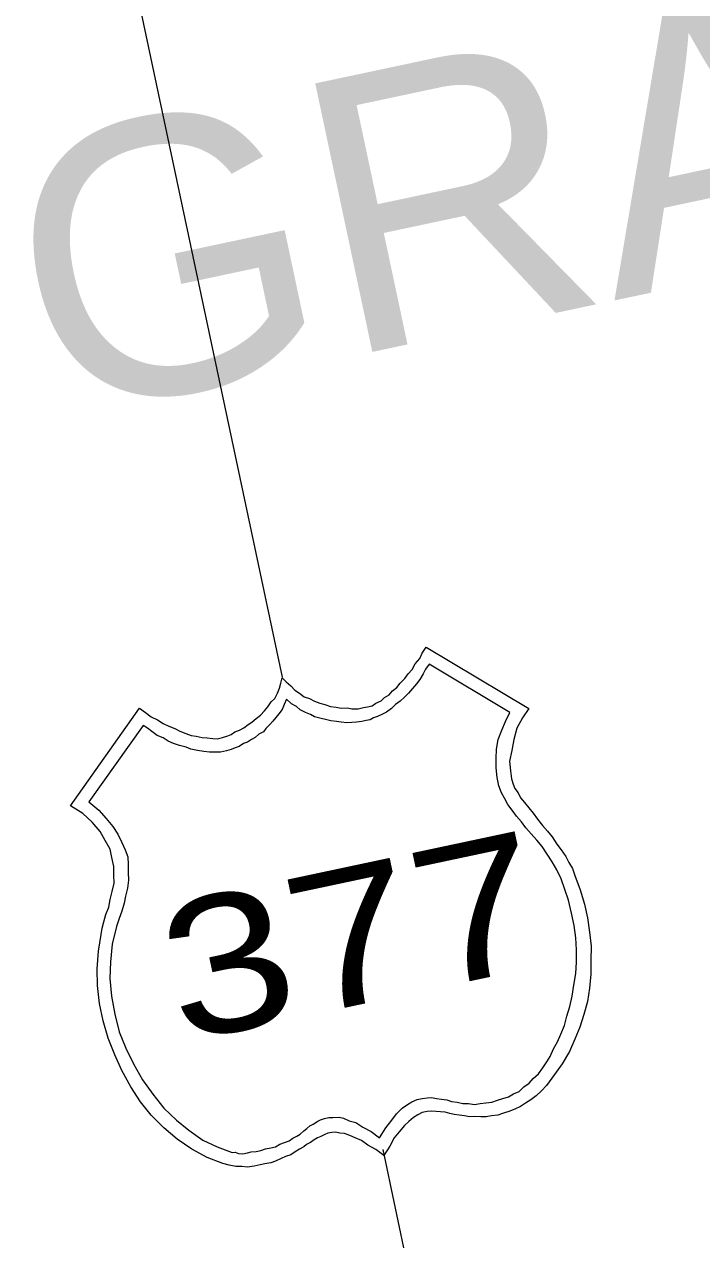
# Model space of a CAD drawing. Extents: x 2357218 to 2371708, y 6973728 to 6980157.
# Drawn here: x 2357497.7 to 2357522.89, y 6974746.78 to 6974791.99 of the extents above; entities that cross this region are included whole.
import ezdxf

# ---------------------------------------------------------------- set-up
doc = ezdxf.new("R2010")
doc.units = 0
doc.header["$LTSCALE"] = 2
doc.layers.add('62', color=7, linetype='Continuous', lineweight=13)
doc.layers.add('63', color=7, linetype='Continuous', lineweight=13)

msp = doc.modelspace()

# ---------------------------------------------------------------- linework, layer by layer
at = {"layer": '62'}
for p, q in [((2357507.307, 6974767.707), (2357500.903, 6974797.836)), ((2357520.159, 6974707.242), (2357511.041, 6974750.139))]:
    msp.add_line(p, q, dxfattribs=at)
for points in [[(2357499.419, 6974762.921), (2357501.985, 6974766.552), (2357502.203, 6974766.391), (2357502.419, 6974766.228), (2357502.652, 6974766.117), (2357502.865, 6974765.979), (2357503.07, 6974765.882), (2357503.297, 6974765.793), (2357503.48, 6974765.695), (2357503.705, 6974765.605), (2357503.905, 6974765.531), (2357504.095, 6974765.504), (2357504.311, 6974765.457), (2357504.497, 6974765.449), (2357504.708, 6974765.426), (2357504.872, 6974765.415), (2357505.072, 6974765.457), (2357505.265, 6974765.52), (2357505.393, 6974765.572), (2357505.532, 6974765.669), (2357505.703, 6974765.73), (2357505.869, 6974765.813), (2357506.027, 6974765.938), (2357506.167, 6974766.036), (2357506.325, 6974766.162), (2357506.482, 6974766.287), (2357506.63, 6974766.457), (2357506.759, 6974766.599), (2357506.881, 6974766.786), (2357507.019, 6974766.905), (2357507.111, 6974767.109), (2357507.189, 6974767.29), (2357507.24, 6974767.485), (2357507.29, 6974767.679), (2357507.439, 6974767.527), (2357507.606, 6974767.379), (2357507.755, 6974767.223), (2357507.94, 6974767.103), (2357508.104, 6974766.977), (2357508.307, 6974766.905), (2357508.488, 6974766.806), (2357508.688, 6974766.732), (2357508.882, 6974766.684), (2357509.082, 6974766.61), (2357509.293, 6974766.585), (2357509.484, 6974766.556), (2357509.714, 6974766.56), (2357509.883, 6974766.527), (2357510.111, 6974766.528), (2357510.311, 6974766.571), (2357510.463, 6974766.603), (2357510.639, 6974766.64), (2357510.778, 6974766.739), (2357510.968, 6974766.827), (2357511.101, 6974766.949), (2357511.266, 6974767.052), (2357511.397, 6974767.194), (2357511.552, 6974767.319), (2357511.681, 6974767.484), (2357511.85, 6974767.658), (2357511.977, 6974767.823), (2357512.125, 6974767.993), (2357512.24, 6974768.201), (2357512.406, 6974768.399), (2357512.498, 6974768.602), (2357512.639, 6974768.816), (2357516.459, 6974766.543), (2357516.232, 6974766.194), (2357516.017, 6974765.804), (2357515.899, 6974765.388), (2357515.824, 6974764.98), (2357515.748, 6974764.575), (2357515.78, 6974764.214), (2357515.818, 6974763.923), (2357515.883, 6974763.729), (2357515.944, 6974763.558), (2357516.068, 6974763.399), (2357516.153, 6974763.212), (2357516.306, 6974763.038), (2357516.463, 6974762.839), (2357516.619, 6974762.644), (2357516.78, 6974762.423), (2357516.97, 6974762.187), (2357517.152, 6974761.973), (2357517.334, 6974761.761), (2357517.507, 6974761.498), (2357517.668, 6974761.279), (2357517.835, 6974761.039), (2357517.953, 6974760.812), (2357518.091, 6974760.587), (2357518.168, 6974760.328), (2357518.374, 6974759.795), (2357518.535, 6974759.256), (2357518.643, 6974758.75), (2357518.712, 6974758.213), (2357518.775, 6974757.694), (2357518.773, 6974757.166), (2357518.766, 6974756.66), (2357518.715, 6974756.141), (2357518.637, 6974755.643), (2357518.51, 6974755.154)], [(2357517.529, 6974754.141), (2357517.653, 6974754.422), (2357517.792, 6974754.749), (2357517.879, 6974755.091), (2357517.985, 6974755.458), (2357518.067, 6974755.844), (2357518.14, 6974756.249), (2357518.21, 6974756.678), (2357518.236, 6974757.097), (2357518.232, 6974757.558), (2357518.203, 6974758.012), (2357518.152, 6974758.462), (2357518.054, 6974758.923), (2357517.931, 6974759.403), (2357517.796, 6974759.81), (2357517.669, 6974760.197), (2357517.505, 6974760.532), (2357517.326, 6974760.838), (2357517.149, 6974761.123), (2357516.952, 6974761.403), (2357516.763, 6974761.639), (2357516.554, 6974761.871), (2357516.346, 6974762.102), (2357516.183, 6974762.32), (2357515.999, 6974762.533), (2357515.837, 6974762.752), (2357515.676, 6974762.972), (2357515.558, 6974763.2), (2357515.445, 6974763.405), (2357515.346, 6974763.66), (2357515.28, 6974763.969), (2357515.25, 6974764.331), (2357515.245, 6974764.675), (2357515.264, 6974765.025), (2357515.324, 6974765.381), (2357515.458, 6974765.73), (2357515.595, 6974766.059), (2357515.753, 6974766.393), (2357512.751, 6974768.193), (2357512.625, 6974768.007), (2357512.528, 6974767.825), (2357512.411, 6974767.616), (2357512.285, 6974767.452), (2357512.137, 6974767.282), (2357511.989, 6974767.111), (2357511.836, 6974766.965), (2357511.682, 6974766.816), (2357511.503, 6974766.685), (2357511.35, 6974766.538), (2357511.172, 6974766.407), (2357511.026, 6974766.332), (2357510.838, 6974766.244), (2357510.688, 6974766.189), (2357510.566, 6974766.119), (2357510.41, 6974766.086), (2357510.257, 6974766.053), (2357510.055, 6974766.032), (2357509.874, 6974766.018), (2357509.694, 6974766.002), (2357509.482, 6974766.026), (2357509.315, 6974766.06), (2357509.102, 6974766.082), (2357508.907, 6974766.133), (2357508.738, 6974766.167), (2357508.494, 6974766.23), (2357508.341, 6974766.313), (2357508.161, 6974766.392), (2357507.959, 6974766.486), (2357507.817, 6974766.617), (2357507.632, 6974766.715), (2357507.457, 6974766.884), (2357507.361, 6974766.682), (2357507.286, 6974766.504), (2357507.16, 6974766.339), (2357507.052, 6974766.201), (2357506.945, 6974766.064), (2357506.83, 6974765.947), (2357506.678, 6974765.798), (2357506.59, 6974765.665), (2357506.423, 6974765.582), (2357506.289, 6974765.462), (2357506.146, 6974765.387), (2357506.006, 6974765.285), (2357505.854, 6974765.233), (2357505.692, 6974765.127), (2357505.542, 6974765.072), (2357505.394, 6974765.019), (2357505.223, 6974764.959), (2357505.002, 6974764.911), (2357504.816, 6974764.92), (2357504.588, 6974764.916), (2357504.376, 6974764.941), (2357504.136, 6974764.982), (2357503.899, 6974765.022), (2357503.721, 6974765.099), (2357503.476, 6974765.165), (2357503.255, 6974765.232), (2357503.049, 6974765.325), (2357502.864, 6974765.448), (2357502.636, 6974765.537), (2357502.446, 6974765.681)], [(2357502.121, 6974765.912), (2357500.104, 6974763.067), (2357500.468, 6974762.752), (2357500.74, 6974762.441), (2357500.988, 6974762.15), (2357501.185, 6974761.87), (2357501.324, 6974761.553), (2357501.447, 6974761.282), (2357501.548, 6974761.027), (2357501.565, 6974760.733), (2357501.56, 6974760.432), (2357501.571, 6974760.158), (2357501.544, 6974759.852), (2357501.469, 6974759.56), (2357501.411, 6974759.295), (2357501.334, 6974759.004), (2357501.231, 6974758.729), (2357501.134, 6974758.433), (2357500.973, 6974757.777), (2357500.907, 6974757.117), (2357500.878, 6974756.491), (2357500.95, 6974755.838), (2357501.066, 6974755.174), (2357501.23, 6974754.517), (2357501.476, 6974753.903), (2357501.76, 6974753.322), (2357502.094, 6974752.725), (2357502.486, 6974752.187), (2357502.892, 6974751.674), (2357503.356, 6974751.22), (2357503.823, 6974750.86), (2357504.34, 6974750.488), (2357504.877, 6974750.234), (2357505.427, 6974750.029), (2357505.544, 6974750.03), (2357505.667, 6974749.988), (2357505.829, 6974749.976), (2357506.005, 6974750.014), (2357506.138, 6974750.042), (2357506.319, 6974750.058), (2357506.495, 6974750.095), (2357506.666, 6974750.154), (2357506.866, 6974750.196), (2357507.042, 6974750.234), (2357507.204, 6974750.338), (2357507.375, 6974750.397), (2357507.547, 6974750.456), (2357507.685, 6974750.555), (2357507.829, 6974750.631), (2357507.955, 6974750.702), (2357508.09, 6974750.825), (2357508.207, 6974750.917), (2357508.324, 6974751.012), (2357508.448, 6974751.083), (2357508.612, 6974751.189), (2357508.715, 6974751.234), (2357508.865, 6974751.287), (2357509.019, 6974751.321), (2357509.177, 6974751.33), (2357509.407, 6974751.335), (2357509.575, 6974751.302), (2357509.78, 6974751.206), (2357510.024, 6974751.144), (2357510.29, 6974750.97), (2357510.601, 6974750.806), (2357510.904, 6974750.57), (2357511.146, 6974750.944), (2357511.363, 6974751.222), (2357511.54, 6974751.466), (2357511.752, 6974751.671), (2357511.953, 6974751.805), (2357512.114, 6974751.91), (2357512.304, 6974751.997), (2357512.501, 6974752.036), (2357512.681, 6974752.054), (2357512.84, 6974752.064), (2357513.03, 6974752.034), (2357513.218, 6974752.007), (2357513.41, 6974751.98), (2357513.584, 6974751.923), (2357513.795, 6974751.898), (2357514.012, 6974751.852), (2357514.218, 6974751.851), (2357514.437, 6974751.804), (2357514.656, 6974751.85), (2357514.858, 6974751.871), (2357515.086, 6974751.898), (2357515.301, 6974751.965), (2357515.494, 6974752.028), (2357515.71, 6974752.099), (2357515.893, 6974752.205), (2357516.105, 6974752.298), (2357516.272, 6974752.472), (2357516.477, 6974752.607), (2357516.623, 6974752.776), (2357516.816, 6974752.953), (2357516.976, 6974753.172), (2357517.136, 6974753.392), (2357517.253, 6974753.6), (2357517.377, 6974753.881), (2357517.529, 6974754.141)], [(2357502.446, 6974765.681), (2357502.28, 6974765.808), (2357502.121, 6974765.912)], [(2357500.219, 6974762.307), (2357499.875, 6974762.627), (2357499.419, 6974762.921)], [(2357518.51, 6974755.154), (2357518.358, 6974754.685), (2357518.178, 6974754.233), (2357517.974, 6974753.776), (2357517.702, 6974753.326), (2357517.42, 6974752.922), (2357517.116, 6974752.513), (2357516.93, 6974752.311), (2357516.739, 6974752.134), (2357516.541, 6974751.977), (2357516.334, 6974751.862), (2357516.155, 6974751.733), (2357515.944, 6974751.641), (2357515.712, 6974751.547), (2357515.518, 6974751.481), (2357515.305, 6974751.416), (2357515.079, 6974751.39), (2357514.878, 6974751.347), (2357514.671, 6974751.349), (2357514.438, 6974751.368), (2357514.257, 6974751.352), (2357514.067, 6974751.381), (2357513.877, 6974751.411), (2357513.686, 6974751.44), (2357513.518, 6974751.471), (2357513.345, 6974751.528), (2357513.183, 6974751.539), (2357513.019, 6974751.55), (2357512.833, 6974751.557), (2357512.676, 6974751.546), (2357512.498, 6974751.508), (2357512.333, 6974751.428), (2357512.169, 6974751.324), (2357511.995, 6974751.172), (2357511.843, 6974751.023), (2357511.638, 6974750.796), (2357511.454, 6974750.574), (2357511.291, 6974750.262), (2357511.066, 6974749.916), (2357510.769, 6974750.129), (2357510.478, 6974750.298), (2357510.234, 6974750.475), (2357510.008, 6974750.566), (2357509.804, 6974750.659), (2357509.603, 6974750.731), (2357509.44, 6974750.744), (2357509.272, 6974750.777), (2357509.136, 6974750.769), (2357508.984, 6974750.737), (2357508.877, 6974750.691), (2357508.732, 6974750.616), (2357508.603, 6974750.564), (2357508.481, 6974750.494), (2357508.341, 6974750.395), (2357508.198, 6974750.318), (2357508.1, 6974750.228), (2357507.934, 6974750.145), (2357507.771, 6974750.043), (2357507.609, 6974749.94), (2357507.417, 6974749.876), (2357507.25, 6974749.794), (2357507.04, 6974749.704), (2357506.869, 6974749.643), (2357506.646, 6974749.596), (2357506.472, 6974749.559), (2357506.25, 6974749.514), (2357506.005, 6974749.483), (2357505.792, 6974749.506), (2357505.563, 6974749.505), (2357505.323, 6974749.546), (2357505.079, 6974749.61), (2357504.502, 6974749.832), (2357503.93, 6974750.149), (2357503.391, 6974750.516), (2357502.889, 6974750.937), (2357502.418, 6974751.413), (2357502.017, 6974751.904), (2357501.665, 6974752.471), (2357501.332, 6974753.069), (2357501.068, 6974753.655), (2357500.823, 6974754.271), (2357500.637, 6974754.923), (2357500.502, 6974755.56), (2357500.428, 6974756.235), (2357500.413, 6974756.852), (2357500.456, 6974757.507), (2357500.555, 6974758.126), (2357500.597, 6974758.363), (2357500.659, 6974758.608), (2357500.739, 6974758.876), (2357500.843, 6974759.151), (2357500.898, 6974759.439), (2357500.973, 6974759.732), (2357501.043, 6974760.046), (2357501.027, 6974760.342), (2357501.028, 6974760.662), (2357500.958, 6974760.994), (2357500.893, 6974761.301), (2357500.706, 6974761.63), (2357500.522, 6974761.959), (2357500.219, 6974762.307)]]:
    msp.add_lwpolyline(points, dxfattribs=at)
at = {"layer": '63'}
for p, q in [((2357507.307, 6974767.707), (2357500.903, 6974797.836)), ((2357520.159, 6974707.242), (2357511.041, 6974750.139))]:
    msp.add_line(p, q, dxfattribs=at)
for points in [[(2357499.419, 6974762.921), (2357501.985, 6974766.552), (2357502.203, 6974766.391), (2357502.419, 6974766.228), (2357502.652, 6974766.117), (2357502.865, 6974765.979), (2357503.07, 6974765.882), (2357503.297, 6974765.793), (2357503.48, 6974765.695), (2357503.705, 6974765.605), (2357503.905, 6974765.531), (2357504.095, 6974765.504), (2357504.311, 6974765.457), (2357504.497, 6974765.449), (2357504.708, 6974765.426), (2357504.872, 6974765.415), (2357505.072, 6974765.457), (2357505.265, 6974765.52), (2357505.393, 6974765.572), (2357505.532, 6974765.669), (2357505.703, 6974765.73), (2357505.869, 6974765.813), (2357506.027, 6974765.938), (2357506.167, 6974766.036), (2357506.325, 6974766.162), (2357506.482, 6974766.287), (2357506.63, 6974766.457), (2357506.759, 6974766.599), (2357506.881, 6974766.786), (2357507.019, 6974766.905), (2357507.111, 6974767.109), (2357507.189, 6974767.29), (2357507.24, 6974767.485), (2357507.29, 6974767.679), (2357507.439, 6974767.527), (2357507.606, 6974767.379), (2357507.755, 6974767.223), (2357507.94, 6974767.103), (2357508.104, 6974766.977), (2357508.307, 6974766.905), (2357508.488, 6974766.806), (2357508.688, 6974766.732), (2357508.882, 6974766.684), (2357509.082, 6974766.61), (2357509.293, 6974766.585), (2357509.484, 6974766.556), (2357509.714, 6974766.56), (2357509.883, 6974766.527), (2357510.111, 6974766.528), (2357510.311, 6974766.571), (2357510.463, 6974766.603), (2357510.639, 6974766.64), (2357510.778, 6974766.739), (2357510.968, 6974766.827), (2357511.101, 6974766.949), (2357511.266, 6974767.052), (2357511.397, 6974767.194), (2357511.552, 6974767.319), (2357511.681, 6974767.484), (2357511.85, 6974767.658), (2357511.977, 6974767.823), (2357512.125, 6974767.993), (2357512.24, 6974768.201), (2357512.406, 6974768.399), (2357512.498, 6974768.602), (2357512.639, 6974768.816), (2357516.459, 6974766.543), (2357516.232, 6974766.194), (2357516.017, 6974765.804), (2357515.899, 6974765.388), (2357515.824, 6974764.98), (2357515.748, 6974764.575), (2357515.78, 6974764.214), (2357515.818, 6974763.923), (2357515.883, 6974763.729), (2357515.944, 6974763.558), (2357516.068, 6974763.399), (2357516.153, 6974763.212), (2357516.306, 6974763.038), (2357516.463, 6974762.839), (2357516.619, 6974762.644), (2357516.78, 6974762.423), (2357516.97, 6974762.187), (2357517.152, 6974761.973), (2357517.334, 6974761.761), (2357517.507, 6974761.498), (2357517.668, 6974761.279), (2357517.835, 6974761.039), (2357517.953, 6974760.812), (2357518.091, 6974760.587), (2357518.168, 6974760.328), (2357518.374, 6974759.795), (2357518.535, 6974759.256), (2357518.643, 6974758.75), (2357518.712, 6974758.213), (2357518.775, 6974757.694), (2357518.773, 6974757.166), (2357518.766, 6974756.66), (2357518.715, 6974756.141), (2357518.637, 6974755.643), (2357518.51, 6974755.154)], [(2357517.529, 6974754.141), (2357517.653, 6974754.422), (2357517.792, 6974754.749), (2357517.879, 6974755.091), (2357517.985, 6974755.458), (2357518.067, 6974755.844), (2357518.14, 6974756.249), (2357518.21, 6974756.678), (2357518.236, 6974757.097), (2357518.232, 6974757.558), (2357518.203, 6974758.012), (2357518.152, 6974758.462), (2357518.054, 6974758.923), (2357517.931, 6974759.403), (2357517.796, 6974759.81), (2357517.669, 6974760.197), (2357517.505, 6974760.532), (2357517.326, 6974760.838), (2357517.149, 6974761.123), (2357516.952, 6974761.403), (2357516.763, 6974761.639), (2357516.554, 6974761.871), (2357516.346, 6974762.102), (2357516.183, 6974762.32), (2357515.999, 6974762.533), (2357515.837, 6974762.752), (2357515.676, 6974762.972), (2357515.558, 6974763.2), (2357515.445, 6974763.405), (2357515.346, 6974763.66), (2357515.28, 6974763.969), (2357515.25, 6974764.331), (2357515.245, 6974764.675), (2357515.264, 6974765.025), (2357515.324, 6974765.381), (2357515.458, 6974765.73), (2357515.595, 6974766.059), (2357515.753, 6974766.393), (2357512.751, 6974768.193), (2357512.625, 6974768.007), (2357512.528, 6974767.825), (2357512.411, 6974767.616), (2357512.285, 6974767.452), (2357512.137, 6974767.282), (2357511.989, 6974767.111), (2357511.836, 6974766.965), (2357511.682, 6974766.816), (2357511.503, 6974766.685), (2357511.35, 6974766.538), (2357511.172, 6974766.407), (2357511.026, 6974766.332), (2357510.838, 6974766.244), (2357510.688, 6974766.189), (2357510.566, 6974766.119), (2357510.41, 6974766.086), (2357510.257, 6974766.053), (2357510.055, 6974766.032), (2357509.874, 6974766.018), (2357509.694, 6974766.002), (2357509.482, 6974766.026), (2357509.315, 6974766.06), (2357509.102, 6974766.082), (2357508.907, 6974766.133), (2357508.738, 6974766.167), (2357508.494, 6974766.23), (2357508.341, 6974766.313), (2357508.161, 6974766.392), (2357507.959, 6974766.486), (2357507.817, 6974766.617), (2357507.632, 6974766.715), (2357507.457, 6974766.884), (2357507.361, 6974766.682), (2357507.286, 6974766.504), (2357507.16, 6974766.339), (2357507.052, 6974766.201), (2357506.945, 6974766.064), (2357506.83, 6974765.947), (2357506.678, 6974765.798), (2357506.59, 6974765.665), (2357506.423, 6974765.582), (2357506.289, 6974765.462), (2357506.146, 6974765.387), (2357506.006, 6974765.285), (2357505.854, 6974765.233), (2357505.692, 6974765.127), (2357505.542, 6974765.072), (2357505.394, 6974765.019), (2357505.223, 6974764.959), (2357505.002, 6974764.911), (2357504.816, 6974764.92), (2357504.588, 6974764.916), (2357504.376, 6974764.941), (2357504.136, 6974764.982), (2357503.899, 6974765.022), (2357503.721, 6974765.099), (2357503.476, 6974765.165), (2357503.255, 6974765.232), (2357503.049, 6974765.325), (2357502.864, 6974765.448), (2357502.636, 6974765.537), (2357502.446, 6974765.681)], [(2357502.121, 6974765.912), (2357500.104, 6974763.067), (2357500.468, 6974762.752), (2357500.74, 6974762.441), (2357500.988, 6974762.15), (2357501.185, 6974761.87), (2357501.324, 6974761.553), (2357501.447, 6974761.282), (2357501.548, 6974761.027), (2357501.565, 6974760.733), (2357501.56, 6974760.432), (2357501.571, 6974760.158), (2357501.544, 6974759.852), (2357501.469, 6974759.56), (2357501.411, 6974759.295), (2357501.334, 6974759.004), (2357501.231, 6974758.729), (2357501.134, 6974758.433), (2357500.973, 6974757.777), (2357500.907, 6974757.117), (2357500.878, 6974756.491), (2357500.95, 6974755.838), (2357501.066, 6974755.174), (2357501.23, 6974754.517), (2357501.476, 6974753.903), (2357501.76, 6974753.322), (2357502.094, 6974752.725), (2357502.486, 6974752.187), (2357502.892, 6974751.674), (2357503.356, 6974751.22), (2357503.823, 6974750.86), (2357504.34, 6974750.488), (2357504.877, 6974750.234), (2357505.427, 6974750.029), (2357505.544, 6974750.03), (2357505.667, 6974749.988), (2357505.829, 6974749.976), (2357506.005, 6974750.014), (2357506.138, 6974750.042), (2357506.319, 6974750.058), (2357506.495, 6974750.095), (2357506.666, 6974750.154), (2357506.866, 6974750.196), (2357507.042, 6974750.234), (2357507.204, 6974750.338), (2357507.375, 6974750.397), (2357507.547, 6974750.456), (2357507.685, 6974750.555), (2357507.829, 6974750.631), (2357507.955, 6974750.702), (2357508.09, 6974750.825), (2357508.207, 6974750.917), (2357508.324, 6974751.012), (2357508.448, 6974751.083), (2357508.612, 6974751.189), (2357508.715, 6974751.234), (2357508.865, 6974751.287), (2357509.019, 6974751.321), (2357509.177, 6974751.33), (2357509.407, 6974751.335), (2357509.575, 6974751.302), (2357509.78, 6974751.206), (2357510.024, 6974751.144), (2357510.29, 6974750.97), (2357510.601, 6974750.806), (2357510.904, 6974750.57), (2357511.146, 6974750.944), (2357511.363, 6974751.222), (2357511.54, 6974751.466), (2357511.752, 6974751.671), (2357511.953, 6974751.805), (2357512.114, 6974751.91), (2357512.304, 6974751.997), (2357512.501, 6974752.036), (2357512.681, 6974752.054), (2357512.84, 6974752.064), (2357513.03, 6974752.034), (2357513.218, 6974752.007), (2357513.41, 6974751.98), (2357513.584, 6974751.923), (2357513.795, 6974751.898), (2357514.012, 6974751.852), (2357514.218, 6974751.851), (2357514.437, 6974751.804), (2357514.656, 6974751.85), (2357514.858, 6974751.871), (2357515.086, 6974751.898), (2357515.301, 6974751.965), (2357515.494, 6974752.028), (2357515.71, 6974752.099), (2357515.893, 6974752.205), (2357516.105, 6974752.298), (2357516.272, 6974752.472), (2357516.477, 6974752.607), (2357516.623, 6974752.776), (2357516.816, 6974752.953), (2357516.976, 6974753.172), (2357517.136, 6974753.392), (2357517.253, 6974753.6), (2357517.377, 6974753.881), (2357517.529, 6974754.141)], [(2357502.446, 6974765.681), (2357502.28, 6974765.808), (2357502.121, 6974765.912)], [(2357500.219, 6974762.307), (2357499.875, 6974762.627), (2357499.419, 6974762.921)], [(2357518.51, 6974755.154), (2357518.358, 6974754.685), (2357518.178, 6974754.233), (2357517.974, 6974753.776), (2357517.702, 6974753.326), (2357517.42, 6974752.922), (2357517.116, 6974752.513), (2357516.93, 6974752.311), (2357516.739, 6974752.134), (2357516.541, 6974751.977), (2357516.334, 6974751.862), (2357516.155, 6974751.733), (2357515.944, 6974751.641), (2357515.712, 6974751.547), (2357515.518, 6974751.481), (2357515.305, 6974751.416), (2357515.079, 6974751.39), (2357514.878, 6974751.347), (2357514.671, 6974751.349), (2357514.438, 6974751.368), (2357514.257, 6974751.352), (2357514.067, 6974751.381), (2357513.877, 6974751.411), (2357513.686, 6974751.44), (2357513.518, 6974751.471), (2357513.345, 6974751.528), (2357513.183, 6974751.539), (2357513.019, 6974751.55), (2357512.833, 6974751.557), (2357512.676, 6974751.546), (2357512.498, 6974751.508), (2357512.333, 6974751.428), (2357512.169, 6974751.324), (2357511.995, 6974751.172), (2357511.843, 6974751.023), (2357511.638, 6974750.796), (2357511.454, 6974750.574), (2357511.291, 6974750.262), (2357511.066, 6974749.916), (2357510.769, 6974750.129), (2357510.478, 6974750.298), (2357510.234, 6974750.475), (2357510.008, 6974750.566), (2357509.804, 6974750.659), (2357509.603, 6974750.731), (2357509.44, 6974750.744), (2357509.272, 6974750.777), (2357509.136, 6974750.769), (2357508.984, 6974750.737), (2357508.877, 6974750.691), (2357508.732, 6974750.616), (2357508.603, 6974750.564), (2357508.481, 6974750.494), (2357508.341, 6974750.395), (2357508.198, 6974750.318), (2357508.1, 6974750.228), (2357507.934, 6974750.145), (2357507.771, 6974750.043), (2357507.609, 6974749.94), (2357507.417, 6974749.876), (2357507.25, 6974749.794), (2357507.04, 6974749.704), (2357506.869, 6974749.643), (2357506.646, 6974749.596), (2357506.472, 6974749.559), (2357506.25, 6974749.514), (2357506.005, 6974749.483), (2357505.792, 6974749.506), (2357505.563, 6974749.505), (2357505.323, 6974749.546), (2357505.079, 6974749.61), (2357504.502, 6974749.832), (2357503.93, 6974750.149), (2357503.391, 6974750.516), (2357502.889, 6974750.937), (2357502.418, 6974751.413), (2357502.017, 6974751.904), (2357501.665, 6974752.471), (2357501.332, 6974753.069), (2357501.068, 6974753.655), (2357500.823, 6974754.271), (2357500.637, 6974754.923), (2357500.502, 6974755.56), (2357500.428, 6974756.235), (2357500.413, 6974756.852), (2357500.456, 6974757.507), (2357500.555, 6974758.126), (2357500.597, 6974758.363), (2357500.659, 6974758.608), (2357500.739, 6974758.876), (2357500.843, 6974759.151), (2357500.898, 6974759.439), (2357500.973, 6974759.732), (2357501.043, 6974760.046), (2357501.027, 6974760.342), (2357501.028, 6974760.662), (2357500.958, 6974760.994), (2357500.893, 6974761.301), (2357500.706, 6974761.63), (2357500.522, 6974761.959), (2357500.219, 6974762.307)]]:
    msp.add_lwpolyline(points, dxfattribs=at)

# ---------------------------------------------------------------- texts
at = {"layer": '62'}
for s, height, width, p in [('GRAPEVINE', 10.21, 1.05, (2357498.585, 6974777.239)), ('377', 5.108, 1.25, (2357503.48, 6974754.101))]:
    msp.add_text(s, height=height, rotation=12, dxfattribs=dict(at, width=width)).set_placement(p)
at = {"layer": '63'}
for s, height, width, p in [('GRAPEVINE', 10.21, 1.05, (2357498.585, 6974777.239)), ('377', 5.108, 1.25, (2357503.48, 6974754.101))]:
    msp.add_text(s, height=height, rotation=12, dxfattribs=dict(at, width=width)).set_placement(p)

doc.saveas('drawing.dxf')
